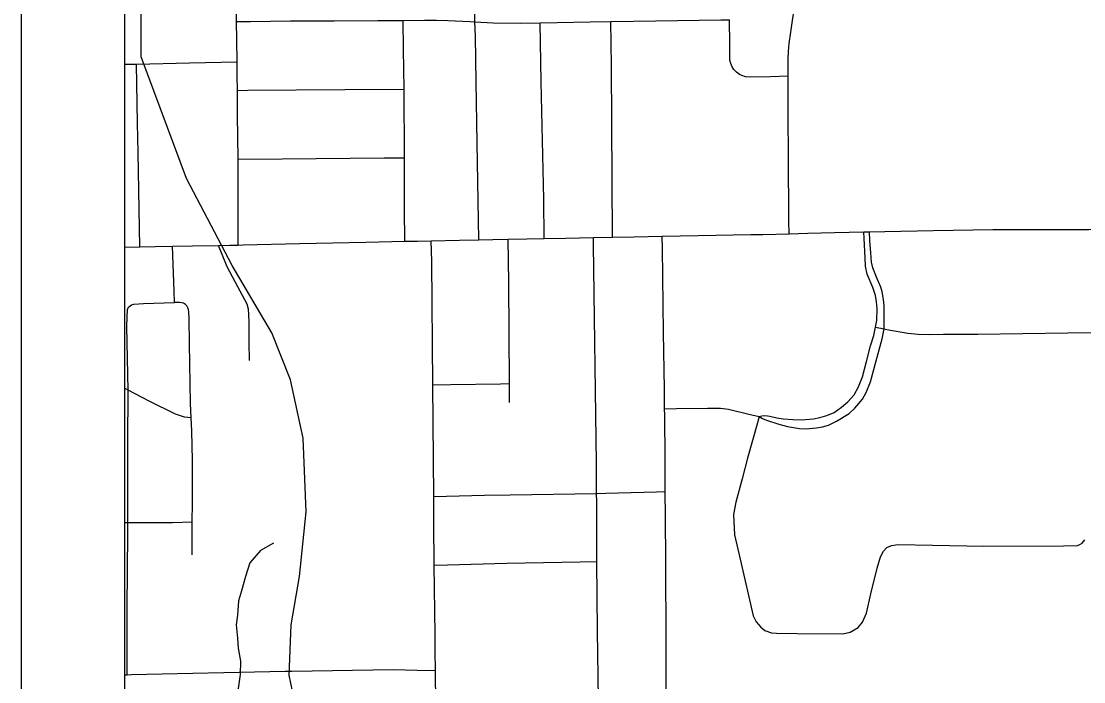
# Model space of a CAD drawing. Extents: x 0 to 34, y -5 to 22.
# Drawn here: x 2 to 3.028, y 18.658 to 19.297 of the extents above; entities that cross this region are included whole.
import ezdxf

# ---------------------------------------------------------------- set-up
doc = ezdxf.new("R2010")
doc.units = 0
for name, color, linetype in [('GM_X_City_Street', 7, 'Continuous'), ('GM_X_County_Road', 7, 'Continuous'), ('GM_X_Minor_River', 7, 'Continuous'), ('GM_X_Rail_Line', 7, 'Continuous'), ('GM_X_Township_Road', 7, 'Continuous'), ('GM_X_US_Route', 7, 'Continuous'), ('SH_Cut_Line', 7, 'Continuous'), ('SH_Data', 7, 'Continuous')]:
    doc.layers.add(name, color=color, linetype=linetype)

msp = doc.modelspace()

# ---------------------------------------------------------------- linework, layer by layer
at = {"layer": 'GM_X_City_Street'}
for points in [[(2.743, 19.0912), (2.7429, 19.1033), (2.7425, 19.1675), (2.7422, 19.2036), (2.742, 19.2373), (2.742, 19.2436), (2.7422, 19.2495), (2.7422, 19.2602), (2.7424, 19.2677), (2.7431, 19.2752), (2.7448, 19.2864), (2.7464, 19.2976), (2.7472, 19.3037), (2.7477, 19.3147), (2.7481, 19.3376), (2.7478, 19.3566), (2.7473, 19.3723), (2.747, 19.4098), (2.7468, 19.5125), (2.7469, 19.5207), (2.7466, 19.565), (2.7461, 19.5782), (2.7459, 19.5982), (2.7454, 19.7258)], [(2.4429, 19.0853), (2.4413, 19.1791), (2.4403, 19.2379), (2.4396, 19.2825), (2.439, 19.2963), (2.4385, 19.3342), (2.4375, 19.3929), (2.4369, 19.4262), (2.4364, 19.4599), (2.4358, 19.5007), (2.4353, 19.5282)], [(2.2099, 19.0804), (2.2098, 19.1636), (2.2094, 19.2062), (2.2091, 19.23), (2.2089, 19.2442), (2.2088, 19.2575), (2.2085, 19.2789), (2.2084, 19.2966), (2.209, 19.3554)], [(2.2084, 19.2966), (2.2218, 19.2967), (2.2604, 19.2972), (2.3029, 19.2972), (2.3452, 19.2976), (2.3695, 19.2977), (2.3902, 19.298), (2.4019, 19.2979), (2.4129, 19.2975), (2.4343, 19.2966), (2.439, 19.2963), (2.4566, 19.2954), (2.4831, 19.295), (2.502, 19.2954), (2.5185, 19.2956), (2.5504, 19.2962), (2.5705, 19.2965), (2.614, 19.2972), (2.6769, 19.2982), (2.6854, 19.2982)], [(2.742, 19.2436), (2.7249, 19.2432), (2.7052, 19.2428), (2.7009, 19.2432), (2.6973, 19.2444), (2.6949, 19.2455), (2.6921, 19.2475), (2.6896, 19.2503), (2.6879, 19.2528), (2.6865, 19.256), (2.6856, 19.2591), (2.6857, 19.2694), (2.6855, 19.2812), (2.6854, 19.2919), (2.6854, 19.2982)], [(2.3712, 19.084), (2.3709, 19.1146), (2.3707, 19.1648), (2.3704, 19.2313), (2.3698, 19.2697), (2.3695, 19.2977)], [(2.5059, 19.0866), (2.5057, 19.1249), (2.5032, 19.2384), (2.502, 19.2954)], [(2.572, 19.0879), (2.571, 19.2539), (2.5705, 19.2965)], [(2.1, 19.2552), (2.1114, 19.2554), (2.1627, 19.2566), (2.2088, 19.2575)], [(2.1147, 19.0787), (2.113, 19.1698), (2.1126, 19.1983), (2.1114, 19.2554)], [(2.2091, 19.23), (2.2192, 19.2302), (2.313, 19.2308), (2.3704, 19.2313)], [(2.2098, 19.1636), (2.2525, 19.1638), (2.3513, 19.1647), (2.3707, 19.1648)], [(2.7141, 18.9145), (2.7174, 18.9127), (2.7211, 18.9111), (2.733, 18.9071), (2.7414, 18.9047), (2.753, 18.9028), (2.7595, 18.9026), (2.7695, 18.9034), (2.7753, 18.9045), (2.7812, 18.9062), (2.7889, 18.9099), (2.8012, 18.9175), (2.8066, 18.9225), (2.8139, 18.9313), (2.8175, 18.9378), (2.8217, 18.9479), (2.8274, 18.9683), (2.8332, 18.9897), (2.8349, 18.9994), (2.8351, 19.0216), (2.8343, 19.0278), (2.8332, 19.0351), (2.8318, 19.0397), (2.8275, 19.0494), (2.8241, 19.0583), (2.8228, 19.0638), (2.822, 19.0729), (2.8212, 19.0848), (2.8209, 19.0932)], [(2.7141, 18.9145), (2.7167, 18.915), (2.7191, 18.9154), (2.722, 18.9151), (2.7244, 18.9147), (2.7311, 18.9133), (2.7373, 18.9123), (2.7467, 18.9117), (2.755, 18.9113), (2.7667, 18.9123), (2.7726, 18.9134), (2.7795, 18.9154), (2.7865, 18.9184), (2.7937, 18.9234), (2.7997, 18.9286), (2.8059, 18.9353), (2.8103, 18.9433), (2.814, 18.9529), (2.8178, 18.9678), (2.8219, 18.983), (2.8249, 18.9927), (2.8266, 19.0009), (2.8278, 19.0072), (2.8281, 19.0191), (2.8277, 19.0255), (2.8267, 19.0317), (2.824, 19.0394), (2.8187, 19.0521), (2.817, 19.06), (2.8165, 19.068), (2.8157, 19.0868), (2.8153, 19.093)], [(2.41, 18.63), (2.4054, 18.6375), (2.4027, 18.6437), (2.4017, 18.6477), (2.401, 18.6533), (2.4007, 18.6689), (2.4005, 18.6874), (2.4004, 18.7036), (2.3996, 18.7706), (2.3992, 18.811), (2.3991, 18.8372), (2.3982, 18.945), (2.3973, 19.0643), (2.3968, 19.0844)], [(2.4723, 18.9279), (2.4724, 18.9464), (2.4717, 19.0442), (2.4711, 19.0859)], [(2.5603, 18.4232), (2.56, 18.4623), (2.5594, 18.5468), (2.5592, 18.5748), (2.5588, 18.6136), (2.5585, 18.6414), (2.5576, 18.7067), (2.5571, 18.7741), (2.5568, 18.8318), (2.5567, 18.84), (2.5565, 18.869), (2.5537, 19.0807), (2.5537, 19.0875)], [(2.1654, 18.7805), (2.1653, 18.8126), (2.1658, 18.8307), (2.1656, 18.8718), (2.165, 18.9005), (2.1643, 18.9132), (2.1637, 18.9272), (2.1628, 18.985), (2.1624, 19.0089), (2.1622, 19.0157), (2.1618, 19.018), (2.1613, 19.0195), (2.1603, 19.0216), (2.1589, 19.023), (2.1569, 19.0242), (2.1531, 19.0247), (2.1484, 19.0247), (2.1479, 19.0357), (2.1462, 19.0793)], [(2.2208, 18.9686), (2.2207, 18.986), (2.2204, 19.0053), (2.2202, 19.0133), (2.2198, 19.0183), (2.2187, 19.0231), (2.2095, 19.04), (2.1994, 19.0594), (2.1909, 19.08)], [(2.1024, 18.6646), (2.1025, 18.7295), (2.1031, 18.8012), (2.103, 18.8119), (2.1032, 18.8966), (2.1035, 18.9314), (2.1033, 18.94), (2.1027, 18.9705), (2.1021, 19.0018), (2.1028, 19.0182), (2.1041, 19.0207), (2.1066, 19.0225), (2.109, 19.0233), (2.1182, 19.0238), (2.1484, 19.0247)], [(2.8266, 19.0009), (2.8349, 18.9994), (2.8375, 18.9988), (2.8579, 18.9952), (2.868, 18.994), (2.8787, 18.9939), (2.8923, 18.9942), (2.9256, 18.9943), (3.0128, 18.9954), (3.0398, 18.9959), (3.0507, 18.9961), (3.0679, 18.9963), (3.1044, 18.9956), (3.1083, 18.9945), (3.1122, 18.9924), (3.1209, 18.9865), (3.1257, 18.9836), (3.1297, 18.9818), (3.1334, 18.9809), (3.1366, 18.9805), (3.1411, 18.9804), (3.1477, 18.9806), (3.1564, 18.9808), (3.1726, 18.9813)], [(2.1238, 18.9294), (2.1033, 18.94), (2.1, 18.9418)], [(2.3982, 18.945), (2.4157, 18.9454), (2.4636, 18.9462), (2.4724, 18.9464)], [(2.1643, 18.9132), (2.1581, 18.9138), (2.1493, 18.9169), (2.1238, 18.9294)], [(2.6225, 18.9219), (2.634, 18.9222), (2.664, 18.9227), (2.6765, 18.9226), (2.6843, 18.9217), (2.7039, 18.9169), (2.7141, 18.9145)], [(2.7141, 18.9145), (2.7124, 18.9085), (2.7027, 18.8742), (2.6976, 18.8542), (2.6915, 18.8317), (2.6891, 18.8198), (2.6903, 18.8001), (2.6955, 18.7765), (2.7082, 18.7216), (2.7111, 18.7157), (2.7155, 18.7108), (2.7194, 18.7074), (2.726, 18.7053), (2.7309, 18.7048), (2.7507, 18.7045), (2.795, 18.7043), (2.802, 18.7058), (2.8099, 18.7103), (2.814, 18.7154), (2.8179, 18.7243), (2.8221, 18.7429), (2.8283, 18.7676), (2.8315, 18.7787), (2.8343, 18.7841), (2.8376, 18.7876), (2.8421, 18.7896), (2.8484, 18.7907), (2.8817, 18.7899), (2.9314, 18.7891), (3.0085, 18.7894), (3.022, 18.7898), (3.0244, 18.7907), (3.0265, 18.7921), (3.0291, 18.7953)], [(2.3991, 18.8372), (2.4482, 18.8383), (2.4732, 18.8388), (2.5567, 18.84), (2.5658, 18.8404), (2.6146, 18.8415), (2.6232, 18.8418)], [(2.1, 18.8119), (2.103, 18.8119), (2.1464, 18.8121), (2.1653, 18.8126)], [(2.3996, 18.7706), (2.4124, 18.7709), (2.4698, 18.7727), (2.5408, 18.7738), (2.5571, 18.7741)], [(2.1, 18.6646), (2.1024, 18.6646), (2.1067, 18.6648), (2.2553, 18.6681), (2.2578, 18.6681), (2.2617, 18.6682), (2.3598, 18.6697), (2.3832, 18.6692), (2.4007, 18.6689)]]:
    msp.add_lwpolyline(points, dxfattribs=at)
at = {"layer": 'GM_X_County_Road'}
for points in [[(2.761, 19.0917), (2.787, 19.0924), (2.8153, 19.093), (2.8209, 19.0932), (2.8356, 19.0934), (2.8825, 19.0943), (2.9402, 19.0953), (3.0332, 19.0954), (3.0899, 19.0962), (3.1657, 19.0969), (3.1708, 19.0969), (3.206, 19.0975), (3.322, 19.0985), (3.3388, 19.0988)], [(2.1, 19.0784), (2.1147, 19.0787), (2.1297, 19.0789), (2.1462, 19.0793), (2.1658, 19.0796), (2.1909, 19.08), (2.2018, 19.0803), (2.2099, 19.0804), (2.2146, 19.0805), (2.2692, 19.0818), (2.3334, 19.0832), (2.3712, 19.084), (2.3834, 19.0842), (2.3968, 19.0844), (2.4242, 19.085), (2.4429, 19.0853), (2.4564, 19.0856), (2.4711, 19.0859), (2.4893, 19.0863), (2.5059, 19.0866), (2.5265, 19.087), (2.5537, 19.0875), (2.572, 19.0879), (2.593, 19.0883), (2.6202, 19.0888), (2.6549, 19.0895), (2.7061, 19.0905), (2.7177, 19.0907), (2.743, 19.0912), (2.761, 19.0917)]]:
    msp.add_lwpolyline(points, dxfattribs=at)
at = {"layer": 'GM_X_Minor_River'}
msp.add_lwpolyline([(2.2441, 18.7919), (2.2316, 18.7849), (2.2211, 18.773), (2.2171, 18.7597), (2.2131, 18.7459), (2.2101, 18.736), (2.2092, 18.7223), (2.2081, 18.7128), (2.2094, 18.7002), (2.2099, 18.6903), (2.2123, 18.6778), (2.2117, 18.6649), (2.2099, 18.6515), (2.204, 18.6381), (2.1939, 18.6266), (2.1834, 18.6143), (2.1732, 18.6028), (2.165, 18.5909), (2.1525, 18.5831), (2.1404, 18.578), (2.1283, 18.5752), (2.1146, 18.5751), (2.106, 18.5617), (2.1, 18.5565)], dxfattribs=at)
at = {"layer": 'GM_X_Rail_Line'}
msp.add_lwpolyline([(2.2641, 18.6409), (2.2591, 18.6644), (2.2611, 18.7131), (2.2691, 18.7598), (2.2758, 18.8222), (2.2728, 18.8936), (2.2607, 18.9498), (2.2425, 18.9954), (2.204, 19.0606), (2.16, 19.1448), (2.1159, 19.2624), (2.1159, 19.2791), (2.1159, 19.3055), (2.1276, 19.3408), (2.1913, 19.43), (2.2677, 19.5152), (2.2951, 19.5358), (2.5538, 19.5308), (2.5933, 19.5377), (2.607, 19.5497), (2.619, 19.5823), (2.6346, 20.0632)], dxfattribs=at)
at = {"layer": 'GM_X_Township_Road'}
msp.add_lwpolyline([(2.6241, 18.651), (2.6239, 18.6961), (2.6236, 18.7742), (2.6233, 18.8176), (2.6232, 18.8418), (2.6231, 18.8735), (2.6226, 18.9159), (2.6225, 18.9219), (2.6223, 18.9409), (2.6215, 18.9956), (2.6206, 19.0771), (2.6202, 19.0888)], dxfattribs=at)
at = {"layer": 'GM_X_US_Route'}
msp.add_lwpolyline([(4.0056, 17.7327), (4.0095, 18.3868), (4.0098, 19.1097), (4.005, 19.9814), (4.0049, 20.0266), (4.0047, 20.1034), (4.0052, 20.1906), (4.0053, 20.2144), (4.0055, 20.2299), (4.0039, 20.4099), (4.0031, 20.5369), (4.0016, 20.728), (4.0011, 20.7857), (4.0002, 20.8844), (4.0002, 20.9), (2.1, 20.9), (2.1, 16.5221)], dxfattribs=at)
at = {"layer": 'SH_Cut_Line'}
msp.add_lwpolyline([(4.0056, 17.7327), (4.0095, 18.3868), (4.0098, 19.1097), (4.005, 19.9814), (4.0049, 20.0266), (4.0047, 20.1034), (4.0052, 20.1906), (4.0053, 20.2144), (4.0055, 20.2299), (4.0039, 20.4099), (4.0031, 20.5369), (4.0016, 20.728), (4.0011, 20.7857), (4.0002, 20.8844), (4.0002, 20.9), (2.1, 20.9), (2.1, 16.5221)], dxfattribs=at)
at = {"layer": 'SH_Data'}
for p, q in [((2, 21), (2, 14)), ((2.1, 20.9), (2.1, 14.1))]:
    msp.add_line(p, q, dxfattribs=at)

doc.saveas('drawing.dxf')
